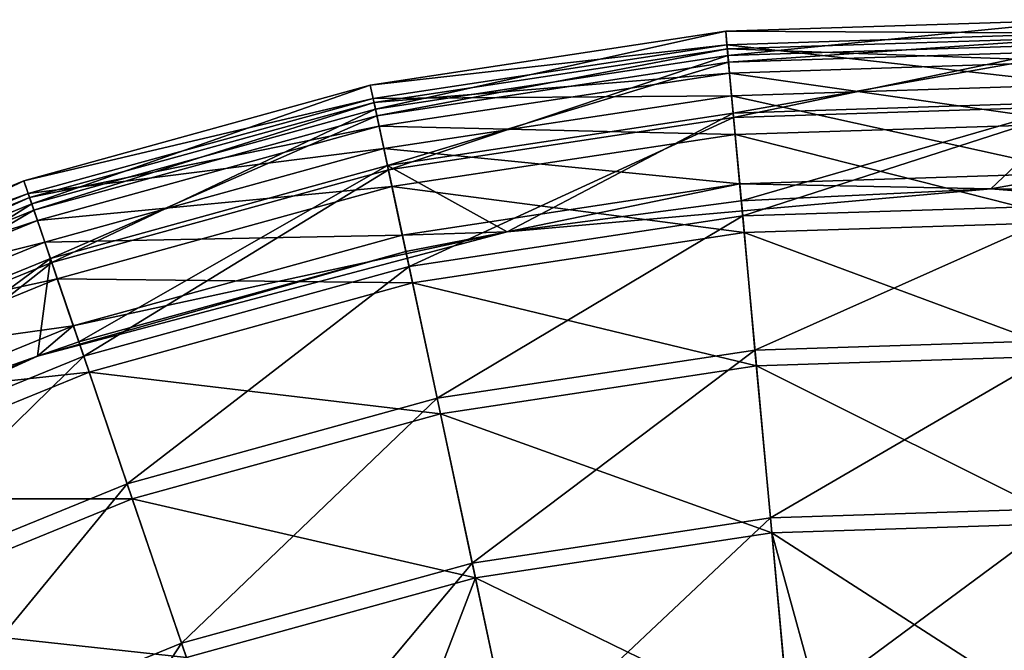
# Model space of a CAD drawing. Header units: millimetres. Extents: x 0 to 2133, y 0 to 2087.
# Tile 840 of 876: x 1951 to 1996, y 245 to 274. Entities that reach past the tile are written whole.
import ezdxf

# ---------------------------------------------------------------- set-up
doc = ezdxf.new("R2010")
doc.units = ezdxf.units.MM
doc.header["$LTSCALE"] = 25.4
doc.layers.get('0').update_dxf_attribs({"true_color": 0xff5454})

# ---------------------------------------------------------------- blocks, each defined once
blk = doc.blocks.new('COSMO-S-3382-4917.STL#2')
at = {"color": 250, "true_color": 0x282828}
mesh = blk.add_polyface(dxfattribs=at)
corners = [(1827.227, 336.557, 1599.83), (1843.341, 338.178, 1584.544), (1827.126, 337.656, 1584.544), (1843.311, 337.075, 1599.83)]
mesh.append_faces([[corners[k] for k in face] for face in [(0, 1, 2), (1, 0, 3)]], dxfattribs={"vtx0": -1, "color": 250})
mesh = blk.add_polyface(dxfattribs=at)
corners = [(1827.126, 337.656, 1584.544), (1843.324, 337.567, 1569.232), (1827.182, 337.047, 1569.232), (1843.341, 338.178, 1584.544)]
mesh.append_faces([[corners[k] for k in face] for face in [(0, 1, 2), (1, 0, 3)]], dxfattribs={"vtx0": -1, "color": 250})
mesh = blk.add_polyface(dxfattribs=at)
corners = [(1811.317, 334.141, 1599.83), (1827.126, 337.656, 1584.544), (1811.086, 335.22, 1584.544), (1827.227, 336.557, 1599.83)]
mesh.append_faces([[corners[k] for k in face] for face in [(0, 1, 2), (1, 0, 3)]], dxfattribs={"vtx0": -1, "color": 250})
mesh = blk.add_polyface(dxfattribs=at)
corners = [(1811.086, 335.22, 1584.544), (1827.182, 337.047, 1569.232), (1811.214, 334.622, 1569.232), (1827.126, 337.656, 1584.544)]
mesh.append_faces([[corners[k] for k in face] for face in [(0, 1, 2), (1, 0, 3)]], dxfattribs={"vtx0": -1, "color": 250})
mesh = blk.add_polyface(dxfattribs=at)
corners = [(1827.182, 337.047, 1569.232), (1843.261, 335.249, 1554.083), (1827.393, 334.738, 1554.083), (1843.324, 337.567, 1569.232)]
mesh.append_faces([[corners[k] for k in face] for face in [(0, 1, 2), (1, 0, 3)]], dxfattribs={"vtx0": -1, "color": 250})
mesh = blk.add_polyface(dxfattribs=at)
corners = [(1843.319, 337.378, 1584.532), (1827.254, 336.254, 1569.308), (1843.302, 336.771, 1569.308), (1827.199, 336.859, 1584.532)]
mesh.append_faces([[corners[k] for k in face] for face in [(0, 1, 2), (1, 0, 3)]], dxfattribs={"vtx0": -1, "color": 250})
mesh = blk.add_polyface(dxfattribs=at)
corners = [(1843.289, 336.282, 1599.728), (1827.199, 336.859, 1584.532), (1843.319, 337.378, 1584.532), (1827.299, 335.767, 1599.728)]
mesh.append_faces([[corners[k] for k in face] for face in [(0, 1, 2), (1, 0, 3)]], dxfattribs={"vtx0": -1, "color": 250})
mesh = blk.add_polyface(dxfattribs=at)
corners = [(1811.214, 334.622, 1569.232), (1827.393, 334.738, 1554.083), (1811.697, 332.354, 1554.083), (1827.182, 337.047, 1569.232)]
mesh.append_faces([[corners[k] for k in face] for face in [(0, 1, 2), (1, 0, 3)]], dxfattribs={"vtx0": -1, "color": 250})
mesh = blk.add_polyface(dxfattribs=at)
corners = [(1827.199, 336.859, 1584.532), (1811.38, 333.843, 1569.308), (1827.254, 336.254, 1569.308), (1811.253, 334.437, 1584.532)]
mesh.append_faces([[corners[k] for k in face] for face in [(0, 1, 2), (1, 0, 3)]], dxfattribs={"vtx0": -1, "color": 250})
mesh = blk.add_polyface(dxfattribs=at)
corners = [(1827.299, 335.767, 1599.728), (1811.253, 334.437, 1584.532), (1827.199, 336.859, 1584.532), (1811.482, 333.365, 1599.728)]
mesh.append_faces([[corners[k] for k in face] for face in [(0, 1, 2), (1, 0, 3)]], dxfattribs={"vtx0": -1, "color": 250})
mesh = blk.add_polyface(dxfattribs=at)
corners = [(1827.483, 333.765, 1614.896), (1843.311, 337.075, 1599.83), (1827.227, 336.557, 1599.83), (1843.235, 334.272, 1614.896)]
mesh.append_faces([[corners[k] for k in face] for face in [(0, 1, 2), (1, 0, 3)]], dxfattribs={"vtx0": -1, "color": 250})
mesh = blk.add_polyface(dxfattribs=at)
corners = [(1811.901, 331.398, 1614.896), (1827.227, 336.557, 1599.83), (1811.317, 334.141, 1599.83), (1827.483, 333.765, 1614.896)]
mesh.append_faces([[corners[k] for k in face] for face in [(0, 1, 2), (1, 0, 3)]], dxfattribs={"vtx0": -1, "color": 250})
mesh = blk.add_polyface(dxfattribs=at)
corners = [(1843.302, 336.771, 1569.308), (1827.465, 333.959, 1554.248), (1843.24, 334.466, 1554.248), (1827.254, 336.254, 1569.308)]
mesh.append_faces([[corners[k] for k in face] for face in [(0, 1, 2), (1, 0, 3)]], dxfattribs={"vtx0": -1, "color": 250})
mesh = blk.add_polyface(dxfattribs=at)
corners = [(1827.254, 336.254, 1569.308), (1811.86, 331.588, 1554.248), (1827.465, 333.959, 1554.248), (1811.38, 333.843, 1569.308)]
mesh.append_faces([[corners[k] for k in face] for face in [(0, 1, 2), (1, 0, 3)]], dxfattribs={"vtx0": -1, "color": 250})
mesh = blk.add_polyface(dxfattribs=at)
corners = [(1843.214, 333.495, 1614.706), (1827.299, 335.767, 1599.728), (1843.289, 336.282, 1599.728), (1827.554, 332.991, 1614.706)]
mesh.append_faces([[corners[k] for k in face] for face in [(0, 1, 2), (1, 0, 3)]], dxfattribs={"vtx0": -1, "color": 250})
mesh = blk.add_polyface(dxfattribs=at)
corners = [(1827.554, 332.991, 1614.706), (1811.482, 333.365, 1599.728), (1827.299, 335.767, 1599.728), (1812.063, 330.638, 1614.706)]
mesh.append_faces([[corners[k] for k in face] for face in [(0, 1, 2), (1, 0, 3)]], dxfattribs={"vtx0": -1, "color": 250})
mesh = blk.add_polyface(dxfattribs=at)
corners = [(1795.804, 329.859, 1599.83), (1811.086, 335.22, 1584.544), (1795.448, 330.904, 1584.544), (1811.317, 334.141, 1599.83)]
mesh.append_faces([[corners[k] for k in face] for face in [(0, 1, 2), (1, 0, 3)]], dxfattribs={"vtx0": -1, "color": 250})
mesh = blk.add_polyface(dxfattribs=at)
corners = [(1795.448, 330.904, 1584.544), (1811.214, 334.622, 1569.232), (1795.645, 330.325, 1569.232), (1811.086, 335.22, 1584.544)]
mesh.append_faces([[corners[k] for k in face] for face in [(0, 1, 2), (1, 0, 3)]], dxfattribs={"vtx0": -1, "color": 250})
mesh = blk.add_polyface(dxfattribs=at)
corners = [(1827.393, 334.738, 1554.083), (1843.153, 331.254, 1539.288), (1827.758, 330.758, 1539.288), (1843.261, 335.249, 1554.083)]
mesh.append_faces([[corners[k] for k in face] for face in [(0, 1, 2), (1, 0, 3)]], dxfattribs={"vtx0": -1, "color": 250})
mesh = blk.add_polyface(dxfattribs=at)
corners = [(1795.645, 330.325, 1569.232), (1811.697, 332.354, 1554.083), (1796.393, 328.13, 1554.083), (1811.214, 334.622, 1569.232)]
mesh.append_faces([[corners[k] for k in face] for face in [(0, 1, 2), (1, 0, 3)]], dxfattribs={"vtx0": -1, "color": 250})
mesh = blk.add_polyface(dxfattribs=at)
corners = [(1811.697, 332.354, 1554.083), (1827.758, 330.758, 1539.288), (1812.531, 328.445, 1539.288), (1827.393, 334.738, 1554.083)]
mesh.append_faces([[corners[k] for k in face] for face in [(0, 1, 2), (1, 0, 3)]], dxfattribs={"vtx0": -1, "color": 250})
mesh = blk.add_polyface(dxfattribs=at)
corners = [(1811.253, 334.437, 1584.532), (1795.902, 329.571, 1569.308), (1811.38, 333.843, 1569.308), (1795.706, 330.146, 1584.532)]
mesh.append_faces([[corners[k] for k in face] for face in [(0, 1, 2), (1, 0, 3)]], dxfattribs={"vtx0": -1, "color": 250})
mesh = blk.add_polyface(dxfattribs=at)
corners = [(1811.482, 333.365, 1599.728), (1795.706, 330.146, 1584.532), (1811.253, 334.437, 1584.532), (1796.06, 329.108, 1599.728)]
mesh.append_faces([[corners[k] for k in face] for face in [(0, 1, 2), (1, 0, 3)]], dxfattribs={"vtx0": -1, "color": 250})
mesh = blk.add_polyface(dxfattribs=at)
corners = [(1827.465, 333.959, 1554.248), (1827.828, 330.002, 1539.54), (1843.24, 334.466, 1554.248)]
mesh.append_faces([[corners[k] for k in face] for face in [(0, 1, 2)]], dxfattribs={"color": 250})
mesh = blk.add_polyface(dxfattribs=at)
corners = [(1827.891, 329.313, 1629.555), (1843.235, 334.272, 1614.896), (1827.483, 333.765, 1614.896), (1843.114, 329.804, 1629.555)]
mesh.append_faces([[corners[k] for k in face] for face in [(0, 1, 2), (1, 0, 3)]], dxfattribs={"vtx0": -1, "color": 250})
mesh = blk.add_polyface(dxfattribs=at)
corners = [(1843.24, 334.466, 1554.248), (1827.828, 330.002, 1539.54), (1839.095, 330.541, 1539.54)]
mesh.append_faces([[corners[k] for k in face] for face in [(0, 1, 2)]], dxfattribs={"color": 250})
mesh = blk.add_polyface(dxfattribs=at)
corners = [(1843.24, 334.466, 1554.248), (1839.095, 330.541, 1539.54), (1843.132, 330.495, 1539.54)]
mesh.append_faces([[corners[k] for k in face] for face in [(0, 1, 2)]], dxfattribs={"color": 250})
mesh = blk.add_polyface(dxfattribs=at)
corners = [(1796.709, 327.205, 1614.896), (1811.317, 334.141, 1599.83), (1795.804, 329.859, 1599.83), (1811.901, 331.398, 1614.896)]
mesh.append_faces([[corners[k] for k in face] for face in [(0, 1, 2), (1, 0, 3)]], dxfattribs={"vtx0": -1, "color": 250})
mesh = blk.add_polyface(dxfattribs=at)
corners = [(1811.38, 333.843, 1569.308), (1796.646, 327.389, 1554.248), (1811.86, 331.588, 1554.248), (1795.902, 329.571, 1569.308)]
mesh.append_faces([[corners[k] for k in face] for face in [(0, 1, 2), (1, 0, 3)]], dxfattribs={"vtx0": -1, "color": 250})
mesh = blk.add_polyface(dxfattribs=at)
corners = [(1811.86, 331.588, 1554.248), (1817.262, 328.591, 1539.54), (1827.465, 333.959, 1554.248)]
mesh.append_faces([[corners[k] for k in face] for face in [(0, 1, 2)]], dxfattribs={"color": 250})
mesh = blk.add_polyface(dxfattribs=at)
corners = [(1812.833, 327.026, 1629.555), (1827.483, 333.765, 1614.896), (1811.901, 331.398, 1614.896), (1827.891, 329.313, 1629.555)]
mesh.append_faces([[corners[k] for k in face] for face in [(0, 1, 2), (1, 0, 3)]], dxfattribs={"vtx0": -1, "color": 250})
mesh = blk.add_polyface(dxfattribs=at)
corners = [(1827.465, 333.959, 1554.248), (1817.262, 328.591, 1539.54), (1827.828, 330.002, 1539.54)]
mesh.append_faces([[corners[k] for k in face] for face in [(0, 1, 2)]], dxfattribs={"color": 250})
mesh = blk.add_polyface(dxfattribs=at)
corners = [(1812.063, 330.638, 1614.706), (1796.06, 329.108, 1599.728), (1811.482, 333.365, 1599.728), (1796.959, 326.47, 1614.706)]
mesh.append_faces([[corners[k] for k in face] for face in [(0, 1, 2), (1, 0, 3)]], dxfattribs={"vtx0": -1, "color": 250})
mesh = blk.add_polyface(dxfattribs=at)
corners = [(1843.093, 329.053, 1629.279), (1827.554, 332.991, 1614.706), (1843.214, 333.495, 1614.706), (1827.959, 328.566, 1629.279)]
mesh.append_faces([[corners[k] for k in face] for face in [(0, 1, 2), (1, 0, 3)]], dxfattribs={"vtx0": -1, "color": 250})
mesh = blk.add_polyface(dxfattribs=at)
corners = [(1827.959, 328.566, 1629.279), (1812.063, 330.638, 1614.706), (1827.554, 332.991, 1614.706), (1812.99, 326.292, 1629.279)]
mesh.append_faces([[corners[k] for k in face] for face in [(0, 1, 2), (1, 0, 3)]], dxfattribs={"vtx0": -1, "color": 250})
mesh = blk.add_polyface(dxfattribs=at)
corners = [(1796.393, 328.13, 1554.083), (1812.531, 328.445, 1539.288), (1797.683, 324.347, 1539.288), (1811.697, 332.354, 1554.083)]
mesh.append_faces([[corners[k] for k in face] for face in [(0, 1, 2), (1, 0, 3)]], dxfattribs={"vtx0": -1, "color": 250})
mesh = blk.add_polyface(dxfattribs=at)
corners = [(1811.86, 331.588, 1554.248), (1797.928, 323.629, 1539.54), (1812.689, 327.702, 1539.54), (1796.646, 327.389, 1554.248)]
mesh.append_faces([[corners[k] for k in face] for face in [(0, 1, 2), (1, 0, 3)]], dxfattribs={"vtx0": -1, "color": 250})
mesh = blk.add_polyface(dxfattribs=at)
corners = [(1811.86, 331.588, 1554.248), (1812.689, 327.702, 1539.54), (1817.262, 328.591, 1539.54)]
mesh.append_faces([[corners[k] for k in face] for face in [(0, 1, 2)]], dxfattribs={"color": 250})
mesh = blk.add_polyface(dxfattribs=at)
corners = [(1709.841, 208.672, 1539.288), (1710.486, 206.25, 1539.288), (1709.88, 193.269, 1539.288), (1711.624, 223.971, 1539.288), (1713.18, 228.005, 1539.288), (1715.203, 238.952, 1539.288), (1719.512, 248.991, 1539.288), (1720.53, 253.404, 1539.288), (1729.3, 268.606, 1539.288), (1727.528, 267.125, 1539.288), (1736.1, 279.922, 1539.288), (1742.261, 286.284, 1539.288), (1746.125, 291.615, 1539.288), (1758.024, 301.517, 1539.288), (1757.464, 302.04, 1539.288), (1769.955, 311.052, 1539.288), (1776.134, 313.868, 1539.288), (1783.424, 318.522, 1539.288), (1796.071, 322.98, 1539.288), (1797.683, 324.347, 1539.288), (1817.262, 328.591, 1539.288), (1812.531, 328.445, 1539.288), (1827.758, 330.758, 1539.288), (1839.095, 330.541, 1539.288), (1843.153, 331.254, 1539.288), (1860.945, 328.773, 1539.288), (1858.498, 329.925, 1539.288), (1873.578, 326.791, 1539.288), (1882.181, 323.337, 1539.288), (1888.182, 321.895, 1539.288), (1902.193, 314.391, 1539.288), (1902.104, 315.307, 1539.288), (1915.15, 307.118, 1539.288), (1920.405, 302.191, 1539.288), (1927.135, 297.443, 1539.288), (1936.294, 287.09, 1539.288), (1937.892, 286.419, 1539.288), (1949.402, 269.52, 1539.288), (1947.269, 274.2, 1539.288), (1955.136, 260.958, 1539.288), (1959.352, 249.987, 1539.288), (1961.381, 246.878, 1539.288), (1965.858, 229.054, 1539.288), (1965.917, 232.159, 1539.288), (1968.732, 207.323, 1539.288), (1968.68, 217.006, 1539.288), (1969.632, 201.633, 1539.288), (1968.758, 186.255, 1539.288), (1711.741, 177.98, 1539.288), (1711.508, 184.353, 1539.288), (1716.215, 162.944, 1539.288), (1715.397, 163.017, 1539.288), (1720.797, 148.592, 1539.288), (1724.472, 142.638, 1539.288), (1727.865, 134.907, 1539.288), (1736.043, 124.02, 1539.288), (1736.502, 122.154, 1539.288), (1750.594, 107.625, 1539.288), (1746.587, 110.512, 1539.288), (1757.978, 100.145, 1539.288), (1767.706, 93.925, 1539.288), (1767.283, 93.294, 1539.288), (1770.516, 91.197, 1539.288), (1786.887, 83.314, 1539.288), (1784.023, 83.796, 1539.288), (1798.311, 78.043, 1539.288), (1807.586, 76.097, 1539.288), (1813.179, 74.021, 1539.288), (1829.206, 72.482, 1539.288), (1828.419, 71.786, 1539.288), (1843.816, 71.369, 1539.288), (1851.127, 72.573, 1539.288), (1859.154, 72.776, 1539.288), (1872.717, 76.367, 1539.288), (1874.218, 75.987, 1539.288), (1893.355, 83.756, 1539.288), (1888.797, 80.957, 1539.288), (1902.685, 87.616, 1539.288), (1912.448, 94.526, 1539.288), (1915.688, 95.872, 1539.288), (1929.445, 108.368, 1539.288), (1927.624, 105.607, 1539.288), (1938.325, 116.686, 1539.288), (1943.859, 124.883, 1539.288), (1947.64, 128.953, 1539.288), (1955.275, 143.597, 1539.288), (1955.438, 142.235, 1539.288), (1963.364, 163.97, 1539.288), (1961.612, 156.346, 1539.288), (1966.073, 171.089, 1539.288), (1967.893, 185.418, 1539.288)]
mesh.append_faces([[corners[k] for k in face] for face in [(0, 1, 2), (1, 3, 4), (4, 5, 6), (6, 7, 8), (8, 10, 11), (11, 12, 13), (13, 15, 16), (16, 17, 18), (18, 19, 20), (20, 22, 23), (23, 24, 25), (25, 27, 28), (28, 29, 30), (30, 32, 33), (33, 34, 35), (35, 36, 37), (37, 39, 40), (40, 41, 42), (42, 43, 44), (48, 50, 51), (51, 50, 52), (52, 53, 54), (54, 55, 56), (56, 57, 58), (58, 57, 59), (59, 60, 61), (61, 60, 62), (62, 63, 64), (64, 63, 65), (65, 66, 67), (67, 68, 69), (69, 68, 70), (70, 71, 72), (72, 73, 74), (74, 75, 76), (76, 75, 77), (77, 78, 79), (79, 80, 81), (81, 80, 82), (82, 83, 84), (84, 85, 86), (86, 87, 88), (88, 87, 89), (89, 90, 47)]], dxfattribs={"vtx0": -1, "vtx1": -1, "color": 250})
mesh.append_faces([[corners[k] for k in face] for face in [(1, 0, 3), (4, 3, 5), (6, 5, 7), (8, 7, 9), (8, 9, 10), (11, 10, 12), (13, 12, 14), (13, 14, 15), (16, 15, 17), (18, 17, 19), (20, 19, 21), (20, 21, 22), (23, 22, 24), (25, 24, 26), (25, 26, 27), (28, 27, 29), (30, 29, 31), (30, 31, 32), (33, 32, 34), (35, 34, 36), (37, 36, 38), (37, 38, 39), (40, 39, 41), (42, 41, 43), (44, 43, 45), (44, 45, 46), (44, 46, 47), (1, 48, 2), (48, 1, 49), (48, 49, 50), (52, 50, 53), (54, 53, 55), (56, 55, 57), (59, 57, 60), (62, 60, 63), (65, 63, 66), (67, 66, 68), (70, 68, 71), (72, 71, 73), (74, 73, 75), (77, 75, 78), (79, 78, 80), (82, 80, 83), (84, 83, 85), (86, 85, 87), (89, 87, 90), (47, 90, 44)]], dxfattribs={"vtx0": -1, "vtx2": -1, "color": 250})
mesh = blk.add_polyface(dxfattribs=at)
corners = [(1798.151, 322.974, 1629.555), (1811.901, 331.398, 1614.896), (1796.709, 327.205, 1614.896), (1812.833, 327.026, 1629.555)]
mesh.append_faces([[corners[k] for k in face] for face in [(0, 1, 2), (1, 0, 3)]], dxfattribs={"vtx0": -1, "color": 250})
mesh = blk.add_polyface(dxfattribs=at)
corners = [(1780.907, 323.773, 1599.83), (1795.448, 330.904, 1584.544), (1780.43, 324.768, 1584.544), (1795.804, 329.859, 1599.83)]
mesh.append_faces([[corners[k] for k in face] for face in [(0, 1, 2), (1, 0, 3)]], dxfattribs={"vtx0": -1, "color": 250})
mesh = blk.add_polyface(dxfattribs=at)
corners = [(1780.43, 324.768, 1584.544), (1795.645, 330.325, 1569.232), (1780.694, 324.217, 1569.232), (1795.448, 330.904, 1584.544)]
mesh.append_faces([[corners[k] for k in face] for face in [(0, 1, 2), (1, 0, 3)]], dxfattribs={"vtx0": -1, "color": 250})
mesh = blk.add_polyface(dxfattribs=at)
corners = [(1812.99, 326.292, 1629.279), (1796.959, 326.47, 1614.706), (1812.063, 330.638, 1614.706), (1798.394, 322.263, 1629.279)]
mesh.append_faces([[corners[k] for k in face] for face in [(0, 1, 2), (1, 0, 3)]], dxfattribs={"vtx0": -1, "color": 250})
mesh = blk.add_polyface(dxfattribs=at)
corners = [(1780.694, 324.217, 1569.232), (1796.393, 328.13, 1554.083), (1781.696, 322.126, 1554.083), (1795.645, 330.325, 1569.232)]
mesh.append_faces([[corners[k] for k in face] for face in [(0, 1, 2), (1, 0, 3)]], dxfattribs={"vtx0": -1, "color": 250})
mesh = blk.add_polyface(dxfattribs=at)
corners = [(1839.095, 330.541, 1539.288), (1827.828, 330.002, 1539.54), (1817.262, 328.591, 1539.288)]
mesh.append_faces([[corners[k] for k in face] for face in [(0, 1, 2)]], dxfattribs={"color": 250})
mesh = blk.add_polyface(dxfattribs=at)
corners = [(1827.828, 330.002, 1539.54), (1839.095, 330.541, 1539.288), (1839.095, 330.541, 1539.54)]
mesh.append_faces([[corners[k] for k in face] for face in [(0, 1, 2)]], dxfattribs={"color": 250})
mesh = blk.add_polyface(dxfattribs=at)
corners = [(1860.945, 328.773, 1539.288), (1843.132, 330.495, 1539.54), (1839.095, 330.541, 1539.288)]
mesh.append_faces([[corners[k] for k in face] for face in [(0, 1, 2)]], dxfattribs={"color": 250})
mesh = blk.add_polyface(dxfattribs=at)
corners = [(1839.095, 330.541, 1539.54), (1839.095, 330.541, 1539.288), (1843.132, 330.495, 1539.54)]
mesh.append_faces([[corners[k] for k in face] for face in [(0, 1, 2)]], dxfattribs={"color": 250})
mesh = blk.add_polyface(dxfattribs=at)
corners = [(1795.706, 330.146, 1584.532), (1781.038, 323.499, 1569.308), (1795.902, 329.571, 1569.308), (1780.775, 324.047, 1584.532)]
mesh.append_faces([[corners[k] for k in face] for face in [(0, 1, 2), (1, 0, 3)]], dxfattribs={"vtx0": -1, "color": 250})
mesh = blk.add_polyface(dxfattribs=at)
corners = [(1796.06, 329.108, 1599.728), (1780.775, 324.047, 1584.532), (1795.706, 330.146, 1584.532), (1781.25, 323.058, 1599.728)]
mesh.append_faces([[corners[k] for k in face] for face in [(0, 1, 2), (1, 0, 3)]], dxfattribs={"vtx0": -1, "color": 250})
mesh = blk.add_polyface(dxfattribs=at)
corners = [(1782.119, 321.245, 1614.896), (1795.804, 329.859, 1599.83), (1780.907, 323.773, 1599.83), (1796.709, 327.205, 1614.896)]
mesh.append_faces([[corners[k] for k in face] for face in [(0, 1, 2), (1, 0, 3)]], dxfattribs={"vtx0": -1, "color": 250})
mesh = blk.add_polyface(dxfattribs=at)
corners = [(1817.262, 328.591, 1539.54), (1817.262, 328.591, 1539.288), (1827.828, 330.002, 1539.54)]
mesh.append_faces([[corners[k] for k in face] for face in [(0, 1, 2)]], dxfattribs={"color": 250})
mesh = blk.add_polyface(dxfattribs=at)
corners = [(1828.446, 323.259, 1643.622), (1843.114, 329.804, 1629.555), (1827.891, 329.313, 1629.555), (1842.949, 323.726, 1643.622)]
mesh.append_faces([[corners[k] for k in face] for face in [(0, 1, 2), (1, 0, 3)]], dxfattribs={"vtx0": -1, "color": 250})
mesh = blk.add_polyface(dxfattribs=at)
corners = [(1795.902, 329.571, 1569.308), (1782.035, 321.42, 1554.248), (1796.646, 327.389, 1554.248), (1781.038, 323.499, 1569.308)]
mesh.append_faces([[corners[k] for k in face] for face in [(0, 1, 2), (1, 0, 3)]], dxfattribs={"vtx0": -1, "color": 250})
mesh = blk.add_polyface(dxfattribs=at)
corners = [(1814.1, 321.08, 1643.622), (1827.891, 329.313, 1629.555), (1812.833, 327.026, 1629.555), (1828.446, 323.259, 1643.622)]
mesh.append_faces([[corners[k] for k in face] for face in [(0, 1, 2), (1, 0, 3)]], dxfattribs={"vtx0": -1, "color": 250})
mesh = blk.add_polyface(dxfattribs=at)
corners = [(1796.959, 326.47, 1614.706), (1781.25, 323.058, 1599.728), (1796.06, 329.108, 1599.728), (1782.455, 320.544, 1614.706)]
mesh.append_faces([[corners[k] for k in face] for face in [(0, 1, 2), (1, 0, 3)]], dxfattribs={"vtx0": -1, "color": 250})
mesh = blk.add_polyface(dxfattribs=at)
corners = [(1842.93, 323.011, 1643.264), (1827.959, 328.566, 1629.279), (1843.093, 329.053, 1629.279), (1828.512, 322.546, 1643.264)]
mesh.append_faces([[corners[k] for k in face] for face in [(0, 1, 2), (1, 0, 3)]], dxfattribs={"vtx0": -1, "color": 250})
mesh = blk.add_polyface(dxfattribs=at)
corners = [(1817.262, 328.591, 1539.288), (1812.689, 327.702, 1539.54), (1796.071, 322.98, 1539.288)]
mesh.append_faces([[corners[k] for k in face] for face in [(0, 1, 2)]], dxfattribs={"color": 250})
mesh = blk.add_polyface(dxfattribs=at)
corners = [(1812.689, 327.702, 1539.54), (1817.262, 328.591, 1539.288), (1817.262, 328.591, 1539.54)]
mesh.append_faces([[corners[k] for k in face] for face in [(0, 1, 2)]], dxfattribs={"color": 250})
mesh = blk.add_polyface(dxfattribs=at)
corners = [(1828.512, 322.546, 1643.264), (1812.99, 326.292, 1629.279), (1827.959, 328.566, 1629.279), (1814.25, 320.38, 1643.264)]
mesh.append_faces([[corners[k] for k in face] for face in [(0, 1, 2), (1, 0, 3)]], dxfattribs={"vtx0": -1, "color": 250})
mesh = blk.add_polyface(dxfattribs=at)
corners = [(1781.696, 322.126, 1554.083), (1797.683, 324.347, 1539.288), (1783.424, 318.522, 1539.288), (1796.393, 328.13, 1554.083)]
mesh.append_faces([[corners[k] for k in face] for face in [(0, 1, 2), (1, 0, 3)]], dxfattribs={"vtx0": -1, "color": 250})
mesh = blk.add_polyface(dxfattribs=at)
corners = [(1797.928, 323.629, 1539.54), (1796.071, 322.98, 1539.288), (1812.689, 327.702, 1539.54)]
mesh.append_faces([[corners[k] for k in face] for face in [(0, 1, 2)]], dxfattribs={"color": 250})
mesh = blk.add_polyface(dxfattribs=at)
corners = [(1782.035, 321.42, 1554.248), (1783.753, 317.837, 1539.54), (1796.646, 327.389, 1554.248)]
mesh.append_faces([[corners[k] for k in face] for face in [(0, 1, 2)]], dxfattribs={"color": 250})
mesh = blk.add_polyface(dxfattribs=at)
corners = [(1784.052, 317.214, 1629.555), (1796.709, 327.205, 1614.896), (1782.119, 321.245, 1614.896), (1798.151, 322.974, 1629.555)]
mesh.append_faces([[corners[k] for k in face] for face in [(0, 1, 2), (1, 0, 3)]], dxfattribs={"vtx0": -1, "color": 250})
mesh = blk.add_polyface(dxfattribs=at)
corners = [(1796.646, 327.389, 1554.248), (1783.753, 317.837, 1539.54), (1796.071, 322.98, 1539.54)]
mesh.append_faces([[corners[k] for k in face] for face in [(0, 1, 2)]], dxfattribs={"color": 250})
mesh = blk.add_polyface(dxfattribs=at)
corners = [(1796.646, 327.389, 1554.248), (1796.071, 322.98, 1539.54), (1797.928, 323.629, 1539.54)]
mesh.append_faces([[corners[k] for k in face] for face in [(0, 1, 2)]], dxfattribs={"color": 250})
mesh = blk.add_polyface(dxfattribs=at)
corners = [(1800.113, 317.22, 1643.622), (1812.833, 327.026, 1629.555), (1798.151, 322.974, 1629.555), (1814.1, 321.08, 1643.622)]
mesh.append_faces([[corners[k] for k in face] for face in [(0, 1, 2), (1, 0, 3)]], dxfattribs={"vtx0": -1, "color": 250})
mesh = blk.add_polyface(dxfattribs=at)
corners = [(1798.394, 322.263, 1629.279), (1782.455, 320.544, 1614.706), (1796.959, 326.47, 1614.706), (1784.376, 316.537, 1629.279)]
mesh.append_faces([[corners[k] for k in face] for face in [(0, 1, 2), (1, 0, 3)]], dxfattribs={"vtx0": -1, "color": 250})
mesh = blk.add_polyface(dxfattribs=at)
corners = [(1814.25, 320.38, 1643.264), (1798.394, 322.263, 1629.279), (1812.99, 326.292, 1629.279), (1800.344, 316.542, 1643.264)]
mesh.append_faces([[corners[k] for k in face] for face in [(0, 1, 2), (1, 0, 3)]], dxfattribs={"vtx0": -1, "color": 250})
mesh = blk.add_polyface(dxfattribs=at)
corners = [(1796.071, 322.98, 1539.54), (1796.071, 322.98, 1539.288), (1797.928, 323.629, 1539.54)]
mesh.append_faces([[corners[k] for k in face] for face in [(0, 1, 2)]], dxfattribs={"color": 250})
mesh = blk.add_polyface(dxfattribs=at)
corners = [(1829.142, 315.677, 1656.922), (1842.949, 323.726, 1643.622), (1828.446, 323.259, 1643.622), (1842.743, 316.115, 1656.922)]
mesh.append_faces([[corners[k] for k in face] for face in [(0, 1, 2), (1, 0, 3)]], dxfattribs={"vtx0": -1, "color": 250})
mesh = blk.add_polyface(dxfattribs=at)
corners = [(1815.688, 313.634, 1656.922), (1828.446, 323.259, 1643.622), (1814.1, 321.08, 1643.622), (1829.142, 315.677, 1656.922)]
mesh.append_faces([[corners[k] for k in face] for face in [(0, 1, 2), (1, 0, 3)]], dxfattribs={"vtx0": -1, "color": 250})
mesh = blk.add_polyface(dxfattribs=at)
corners = [(1796.071, 322.98, 1539.288), (1783.753, 317.837, 1539.54), (1776.134, 313.868, 1539.288)]
mesh.append_faces([[corners[k] for k in face] for face in [(0, 1, 2)]], dxfattribs={"color": 250})
mesh = blk.add_polyface(dxfattribs=at)
corners = [(1783.753, 317.837, 1539.54), (1796.071, 322.98, 1539.288), (1796.071, 322.98, 1539.54)]
mesh.append_faces([[corners[k] for k in face] for face in [(0, 1, 2)]], dxfattribs={"color": 250})
mesh = blk.add_polyface(dxfattribs=at)
corners = [(1786.68, 311.732, 1643.622), (1798.151, 322.974, 1629.555), (1784.052, 317.214, 1629.555), (1800.113, 317.22, 1643.622)]
mesh.append_faces([[corners[k] for k in face] for face in [(0, 1, 2), (1, 0, 3)]], dxfattribs={"vtx0": -1, "color": 250})
mesh = blk.add_polyface(dxfattribs=at)
corners = [(1842.725, 315.444, 1656.486), (1828.512, 322.546, 1643.264), (1842.93, 323.011, 1643.264), (1829.203, 315.009, 1656.486)]
mesh.append_faces([[corners[k] for k in face] for face in [(0, 1, 2), (1, 0, 3)]], dxfattribs={"vtx0": -1, "color": 250})
mesh = blk.add_polyface(dxfattribs=at)
corners = [(1800.344, 316.542, 1643.264), (1784.376, 316.537, 1629.279), (1798.394, 322.263, 1629.279), (1786.99, 311.087, 1643.264)]
mesh.append_faces([[corners[k] for k in face] for face in [(0, 1, 2), (1, 0, 3)]], dxfattribs={"vtx0": -1, "color": 250})
mesh = blk.add_polyface(dxfattribs=at)
corners = [(1829.203, 315.009, 1656.486), (1814.25, 320.38, 1643.264), (1828.512, 322.546, 1643.264), (1815.828, 312.977, 1656.486)]
mesh.append_faces([[corners[k] for k in face] for face in [(0, 1, 2), (1, 0, 3)]], dxfattribs={"vtx0": -1, "color": 250})
mesh = blk.add_polyface(dxfattribs=at)
corners = [(1802.57, 310.013, 1656.922), (1814.1, 321.08, 1643.622), (1800.113, 317.22, 1643.622), (1815.688, 313.634, 1656.922)]
mesh.append_faces([[corners[k] for k in face] for face in [(0, 1, 2), (1, 0, 3)]], dxfattribs={"vtx0": -1, "color": 250})
mesh = blk.add_polyface(dxfattribs=at)
corners = [(1815.828, 312.977, 1656.486), (1800.344, 316.542, 1643.264), (1814.25, 320.38, 1643.264), (1802.786, 309.378, 1656.486)]
mesh.append_faces([[corners[k] for k in face] for face in [(0, 1, 2), (1, 0, 3)]], dxfattribs={"vtx0": -1, "color": 250})
mesh = blk.add_polyface(dxfattribs=at)
corners = [(1789.972, 304.867, 1656.922), (1800.113, 317.22, 1643.622), (1786.68, 311.732, 1643.622), (1802.57, 310.013, 1656.922)]
mesh.append_faces([[corners[k] for k in face] for face in [(0, 1, 2), (1, 0, 3)]], dxfattribs={"vtx0": -1, "color": 250})
mesh = blk.add_polyface(dxfattribs=at)
corners = [(1802.786, 309.378, 1656.486), (1786.99, 311.087, 1643.264), (1800.344, 316.542, 1643.264), (1790.262, 304.262, 1656.486)]
mesh.append_faces([[corners[k] for k in face] for face in [(0, 1, 2), (1, 0, 3)]], dxfattribs={"vtx0": -1, "color": 250})
mesh = blk.add_polyface(dxfattribs=at)
corners = [(1829.968, 306.663, 1669.288), (1842.743, 316.115, 1656.922), (1829.142, 315.677, 1656.922), (1842.498, 307.066, 1669.288)]
mesh.append_faces([[corners[k] for k in face] for face in [(0, 1, 2), (1, 0, 3)]], dxfattribs={"vtx0": -1, "color": 250})
mesh = blk.add_polyface(dxfattribs=at)
corners = [(1817.575, 304.781, 1669.288), (1829.142, 315.677, 1656.922), (1815.688, 313.634, 1656.922), (1829.968, 306.663, 1669.288)]
mesh.append_faces([[corners[k] for k in face] for face in [(0, 1, 2), (1, 0, 3)]], dxfattribs={"vtx0": -1, "color": 250})
mesh = blk.add_polyface(dxfattribs=at)
corners = [(1842.481, 306.449, 1668.78), (1829.203, 315.009, 1656.486), (1842.725, 315.444, 1656.486)]
mesh.append_faces([[corners[k] for k in face] for face in [(0, 1, 2)]], dxfattribs={"color": 250})
mesh = blk.add_polyface(dxfattribs=at)
corners = [(1830.025, 306.048, 1668.78), (1815.828, 312.977, 1656.486), (1829.203, 315.009, 1656.486), (1817.704, 304.176, 1668.78)]
mesh.append_faces([[corners[k] for k in face] for face in [(0, 1, 2), (1, 0, 3)]], dxfattribs={"vtx0": -1, "color": 250})
mesh = blk.add_polyface(dxfattribs=at)
corners = [(1830.025, 306.048, 1668.78), (1829.203, 315.009, 1656.486), (1831.625, 306.182, 1668.78)]
mesh.append_faces([[corners[k] for k in face] for face in [(0, 1, 2)]], dxfattribs={"color": 250})
mesh = blk.add_polyface(dxfattribs=at)
corners = [(1831.625, 306.182, 1668.78), (1829.203, 315.009, 1656.486), (1842.481, 306.449, 1668.78)]
mesh.append_faces([[corners[k] for k in face] for face in [(0, 1, 2)]], dxfattribs={"color": 250})
mesh = blk.add_polyface(dxfattribs=at)
corners = [(1805.491, 301.445, 1669.288), (1815.688, 313.634, 1656.922), (1802.57, 310.013, 1656.922), (1817.575, 304.781, 1669.288)]
mesh.append_faces([[corners[k] for k in face] for face in [(0, 1, 2), (1, 0, 3)]], dxfattribs={"vtx0": -1, "color": 250})
mesh = blk.add_polyface(dxfattribs=at)
corners = [(1811.921, 302.771, 1668.78), (1802.786, 309.378, 1656.486), (1815.828, 312.977, 1656.486)]
mesh.append_faces([[corners[k] for k in face] for face in [(0, 1, 2)]], dxfattribs={"color": 250})
mesh = blk.add_polyface(dxfattribs=at)
corners = [(1811.921, 302.771, 1668.78), (1815.828, 312.977, 1656.486), (1817.704, 304.176, 1668.78)]
mesh.append_faces([[corners[k] for k in face] for face in [(0, 1, 2)]], dxfattribs={"color": 250})
mesh = blk.add_polyface(dxfattribs=at)
corners = [(1793.886, 296.705, 1669.288), (1802.57, 310.013, 1656.922), (1789.972, 304.867, 1656.922), (1805.491, 301.445, 1669.288)]
mesh.append_faces([[corners[k] for k in face] for face in [(0, 1, 2), (1, 0, 3)]], dxfattribs={"vtx0": -1, "color": 250})

msp = doc.modelspace()

# ---------------------------------------------------------------- block references
at = {"color": 0}
msp.add_blockref('COSMO-S-3382-4917.STL#2', (156.122, -64.446, -4.129), dxfattribs=at)

doc.saveas('drawing.dxf')
